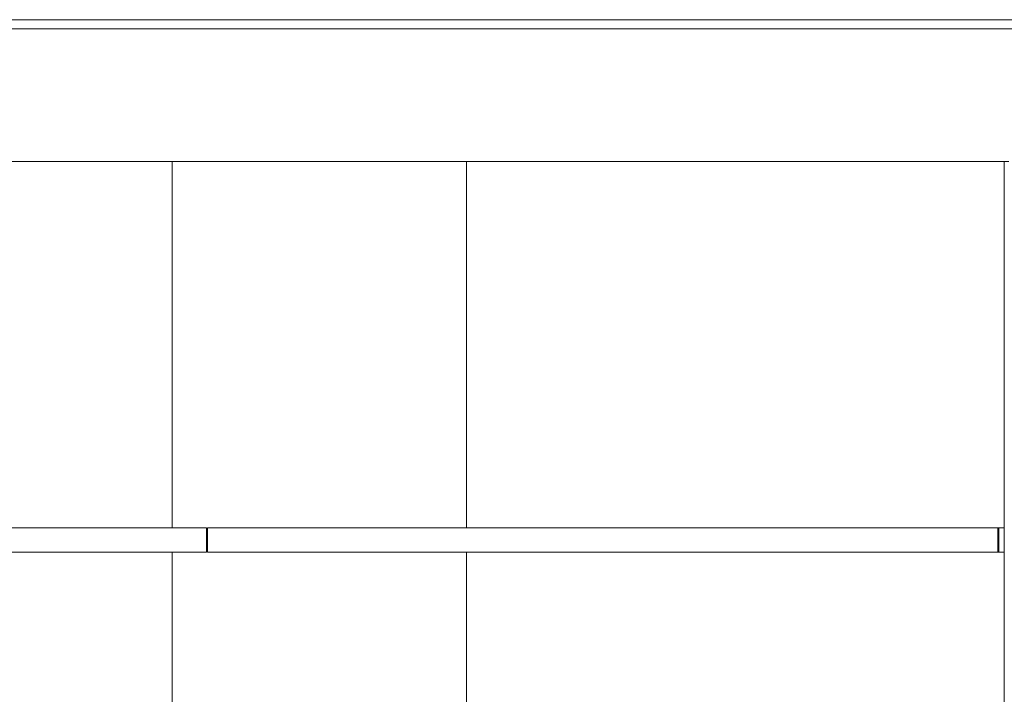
# Model space of a CAD drawing. Header units: millimetres. Extents: x -30280 to 309309, y -17460 to 4378.
# Tile 403 of 656: x 125269 to 127420, y -9300 to -7826. Entities that reach past the tile are written whole.
import ezdxf

# ---------------------------------------------------------------- set-up
doc = ezdxf.new("R2010")
doc.units = ezdxf.units.MM
doc.header["$MEASUREMENT"] = 0
doc.linetypes.add('Wipeout_Contour', pattern=[1000, 0, -1000])
for name, color, linetype, lineweight in [('P1_PLANTA PRIMERA_3_10_ESTR_Fotjats_Pluma_Nº__1', 7, 'Continuous', 5), ('P1_PLANTA PRIMERA_3_12_FAÇ_Façana_Pluma_Nº__47', 7, 'Continuous', 20), ('P1_PLANTA PRIMERA_3_12_FAÇ_Façana_Pluma_Nº__7', 7, 'Continuous', 5), ('P1_PLANTA PRIMERA_3_Nuevo_07_CR_Cel Ras pladur_Pluma_Nº__1', 7, 'Continuous', 5)]:
    doc.layers.add(name, color=color, linetype=linetype, lineweight=lineweight)
for name, color, linetype in [('P1_PLANTA PRIMERA_3_12_FAÇ_Façana', 7, 'Continuous'), ('P1_PLANTA PRIMERA_3_Nuevo_07_CR_Cel Ras pladur', 7, 'Continuous'), ('P1_PLANTA PRIMERA_3_Nuevo_08_E_Envans secs', 7, 'Continuous')]:
    doc.layers.add(name, color=color, linetype=linetype)
doc.layers.add('P1_PLANTA PRIMERA_3_Nuevo_07_CR_Cel Ras pladur_Pluma_Nº__102', color=7, linetype='Continuous', lineweight=5, true_color=0xcccccc)

msp = doc.modelspace()

# ---------------------------------------------------------------- linework, layer by layer
at = {"layer": 'P1_PLANTA PRIMERA_3_10_ESTR_Fotjats_Pluma_Nº__1', "color": 7, "linetype": 'Continuous', "lineweight": 5}
for p, q in [((129327.2, -7826.1), (98930, -7826.1)), ((129327.2, -7846), (98930, -7846))]:
    msp.add_line(p, q, dxfattribs=at)

# ---------------------------------------------------------------- wipeouts: each hides what was drawn before it
at = {"color": 254, "linetype": 'Wipeout_Contour', "lineweight": 0, "ltscale": 503590.952511}
msp.add_wipeout([(125602.4, -8136.1), (125602.4, -8936.1), (125612.4, -8936.1), (125612.4, -8136.1)], dxfattribs=at).dxf.layer = 'P1_PLANTA PRIMERA_3_12_FAÇ_Façana'
at = {"color": 254, "linetype": 'Wipeout_Contour', "lineweight": 0, "ltscale": 508481.072714}
msp.add_wipeout([(127420.2, -8136.1), (126245.2, -8136.1), (126245.2, -8936.1), (127420.2, -8936.1)], dxfattribs=at).dxf.layer = 'P1_PLANTA PRIMERA_3_12_FAÇ_Façana'
at = {"color": 254, "linetype": 'Wipeout_Contour', "lineweight": 0, "ltscale": 503979.524101}
msp.add_wipeout([(125602.4, -8989.1), (125602.4, -10686.1), (125612.4, -10686.1), (125612.4, -8989.1)], dxfattribs=at).dxf.layer = 'P1_PLANTA PRIMERA_3_12_FAÇ_Façana'
at = {"color": 254, "linetype": 'Wipeout_Contour', "lineweight": 0, "ltscale": 9782597.178973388}
msp.add_wipeout([(126245.2, -10684.1), (126245.2, -10686.1), (126352.4, -10686.1), (126352.4, -10711.1), (126317.4, -10711.1), (126317.4, -10716.1), (126337.4, -10716.1), (126337.4, -10754.1), (126362.4, -10754.1), (126362.4, -10766.1), (126337.4, -10766.1), (126337.4, -10892.3), (126317.4, -10892.3), (126317.4, -10897.3), (126337.4, -10897.3), (126337.4, -10930.1), (126458.2, -10930.1), (126443.3, -10927.4), (126441.5, -10792.4), (126470.2, -10585.4), (126499.6, -10486.5), (126592.7, -10486.5), (126634.3, -10493.8), (126631.7, -10502.6), (126637.8, -10502.6), (126646.3, -10503.5), (126614.8, -10619.5), (126585.3, -10860.6), (126586.6, -10930.1), (126612.9, -10930.1), (126597.7, -10927.4), (126595.9, -10792.4), (126625, -10585.4), (126654.8, -10486.5), (126703, -10486.5), (126745.1, -10493.8), (126742.5, -10502.6), (126748.7, -10502.6), (126757.3, -10503.5), (126725.4, -10619.5), (126695.4, -10860.6), (126697.4, -10962), (126696.7, -10966.4), (126694.7, -10973), (126691.7, -10979.1), (126687.8, -10984.4), (126683.2, -10988.9), (126678, -10992.4), (126672.3, -10994.8), (126666.4, -10996.1), (126494.5, -10996.1), (126494.5, -11036.1), (126468, -11036.1), (126468, -11136.1), (126477.5, -11136.1), (126477.5, -11283.1), (126668.3, -11283.1), (126721, -11306.1), (126744.4, -11371.6), (126741.8, -11372.3), (126733.5, -11373.9), (126737.8, -11374.1), (126737.8, -11390.1), (126736.6, -11391.4), (126749.5, -11386.1), (126752.6, -11386.1), (126770, -11393.7), (126777.2, -11412.1), (126775.9, -11412.1), (126769.3, -11429), (126753.2, -11436.1), (127420.2, -11436.1), (127420.2, -8989.1), (126245.2, -8989.1), (126245.2, -10680.8), (126247.1, -10681), (126247.2, -10684.1)], dxfattribs=at).dxf.layer = 'P1_PLANTA PRIMERA_3_12_FAÇ_Façana'

# ---------------------------------------------------------------- next in the draw order: linework, layer by layer
at = {"layer": 'P1_PLANTA PRIMERA_3_10_ESTR_Fotjats_Pluma_Nº__1', "color": 7, "linetype": 'Continuous', "lineweight": 5}
msp.add_line((127430.2, -8136.1), (127420.2, -8136.1), dxfattribs=at)
at = {"layer": 'P1_PLANTA PRIMERA_3_12_FAÇ_Façana_Pluma_Nº__47', "color": 7, "linetype": 'Continuous', "lineweight": 20}
msp.add_line((126245.2, -10680.8), (126245.2, -8989.1), dxfattribs=at)

# ---------------------------------------------------------------- next in the draw order: wipeouts: each hides what was drawn before it
at = {"color": 254, "linetype": 'Wipeout_Contour', "lineweight": 0, "ltscale": 504873.647521}
msp.add_wipeout([(125612.4, -8136.1), (125612.4, -8936.1), (126245.2, -8936.1), (126245.2, -8136.1)], dxfattribs=at).dxf.layer = 'P1_PLANTA PRIMERA_3_12_FAÇ_Façana'
at = {"color": 254, "linetype": 'Wipeout_Contour', "lineweight": 0, "ltscale": 510916.201103}
msp.add_wipeout([(127408.2, -8936.1), (127408.2, -8989.1), (127420.2, -8989.1), (127420.2, -8936.1)], dxfattribs=at).dxf.layer = 'P1_PLANTA PRIMERA_3_Nuevo_07_CR_Cel Ras pladur'
at = {"color": 254, "linetype": 'Wipeout_Contour', "lineweight": 0, "ltscale": 744380.35708}
msp.add_wipeout([(125602.4, -8989.1), (119928.1, -8989.1), (119928.1, -9336), (125456.8, -9336), (125456.8, -11434), (125602.4, -11434)], dxfattribs=at).dxf.layer = 'P1_PLANTA PRIMERA_3_Nuevo_08_E_Envans secs'

# ---------------------------------------------------------------- next in the draw order: linework, layer by layer
at = {"layer": 'P1_PLANTA PRIMERA_3_12_FAÇ_Façana_Pluma_Nº__47', "color": 7, "linetype": 'Continuous', "lineweight": 20}
for p, q in [((126245.2, -8936.1), (126245.2, -8136.1)), ((125602.4, -10686.1), (125602.4, -8989.1))]:
    msp.add_line(p, q, dxfattribs=at)
at = {"layer": 'P1_PLANTA PRIMERA_3_12_FAÇ_Façana_Pluma_Nº__7', "color": 7, "linetype": 'Continuous', "lineweight": 5}
msp.add_line((127420.2, -8136.1), (127420.2, -11436.1), dxfattribs=at)
at = {"layer": 'P1_PLANTA PRIMERA_3_Nuevo_07_CR_Cel Ras pladur_Pluma_Nº__1', "color": 7, "linetype": 'Continuous', "lineweight": 5}
for p, q in [((125677.2, -8936.1), (125677.2, -8989.1)), ((125679.4, -8936.1), (125679.4, -8989.1)), ((125677.2, -8989.1), (125197.5, -8989.1))]:
    msp.add_line(p, q, dxfattribs=at)

# ---------------------------------------------------------------- next in the draw order: wipeouts: each hides what was drawn before it
at = {"color": 254, "linetype": 'Wipeout_Contour', "lineweight": 0, "ltscale": 510888.2567}
msp.add_wipeout([(127406.2, -8936.1), (127406.2, -8989.1), (127408.2, -8989.1), (127408.2, -8936.1)], dxfattribs=at).dxf.layer = 'P1_PLANTA PRIMERA_3_Nuevo_07_CR_Cel Ras pladur'
at = {"color": 254, "linetype": 'Wipeout_Contour', "lineweight": 0, "ltscale": 492249.783747}
msp.add_wipeout([(125602.4, -8136.1), (119928.1, -8136.1), (119928.1, -8936.1), (125602.4, -8936.1)], dxfattribs=at).dxf.layer = 'P1_PLANTA PRIMERA_3_Nuevo_08_E_Envans secs'

# ---------------------------------------------------------------- next in the draw order: linework, layer by layer
at = {"layer": 'P1_PLANTA PRIMERA_3_10_ESTR_Fotjats_Pluma_Nº__1', "color": 7, "linetype": 'Continuous', "lineweight": 5}
msp.add_line((127420.2, -8136.1), (119924.5, -8136.1), dxfattribs=at)
at = {"layer": 'P1_PLANTA PRIMERA_3_12_FAÇ_Façana_Pluma_Nº__47', "color": 7, "linetype": 'Continuous', "lineweight": 20}
msp.add_line((125602.4, -8936.1), (125602.4, -8136.1), dxfattribs=at)
at = {"layer": 'P1_PLANTA PRIMERA_3_Nuevo_07_CR_Cel Ras pladur_Pluma_Nº__1', "color": 7, "linetype": 'Continuous', "lineweight": 5}
for p, q in [((125677.2, -8936.1), (125197.5, -8936.1)), ((127406.2, -8936.1), (125679.4, -8936.1)), ((127406.2, -8936.1), (127406.2, -8989.1)), ((127406.2, -8989.1), (125679.4, -8989.1))]:
    msp.add_line(p, q, dxfattribs=at)
at = {"layer": 'P1_PLANTA PRIMERA_3_Nuevo_07_CR_Cel Ras pladur_Pluma_Nº__102', "color": 254, "linetype": 'Continuous', "lineweight": 5, "true_color": 0xcccccc}
for p, q in [((127406.2, -8936.1), (127408.2, -8936.1)), ((127408.2, -8936.1), (127420.2, -8936.1)), ((127408.2, -8989.1), (127408.2, -8936.1)), ((127406.2, -8989.1), (127408.2, -8989.1)), ((127408.2, -8989.1), (127420.2, -8989.1))]:
    msp.add_line(p, q, dxfattribs=at)

doc.saveas('drawing.dxf')
